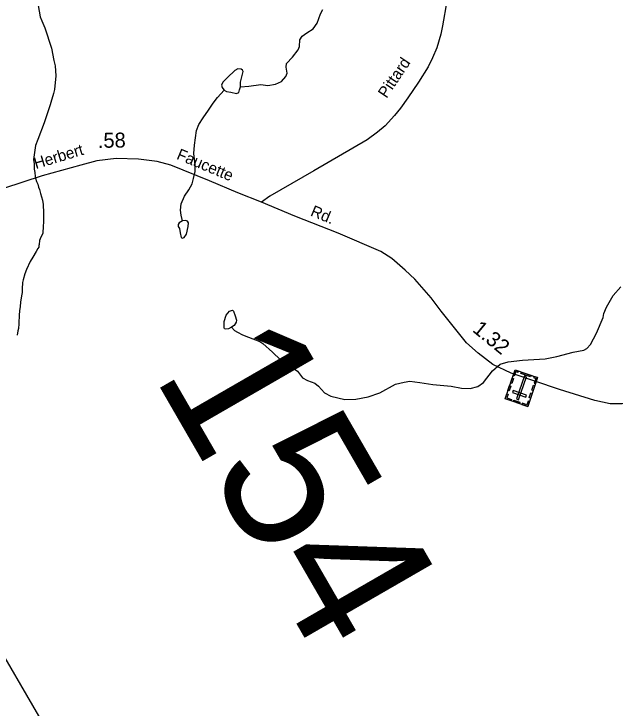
# Model space of a CAD drawing. Extents: x 2056842 to 2160602, y 826753 to 1016856.
# Drawn here: x 2113836 to 2118855, y 999270 to 1005068 of the extents above; entities that cross this region are included whole.
import ezdxf

# ---------------------------------------------------------------- set-up
doc = ezdxf.new("R2010")
doc.units = 0
for name, color, linetype in [('Exist Cultural Cemetery CELL', 7, 'Continuous'), ('Exist Hydrographic Misc Water Feature', 7, 'Continuous'), ('Exist Road Secondary Mileage Hundredths English Label', 7, 'Continuous'), ('Exist Road Secondary Structure Standard Bridge Number Label', 7, 'Continuous'), ('Exist Road Secondary Type 51 Attributed', 7, 'Continuous'), ('Exist Road Secondary Type 51 Label', 7, 'Continuous')]:
    doc.layers.add(name, color=color, linetype=linetype)

msp = doc.modelspace()

# ---------------------------------------------------------------- linework, layer by layer
at = {"layer": 'Exist Cultural Cemetery CELL'}
for points in [[(2118125.2, 1001789.2), (2117936.8, 1001853.5), (2118019, 1002094.5), (2118207.4, 1002030.2)], [(2118050.4, 1002083.8), (2118046.7, 1002072.9), (2118025.9, 1002080), (2118012.8, 1002041.8), (2118002.3, 1002045.4), (2118019, 1002094.5)], [(2118031.5, 1001852.2), (2118049.1, 1001846.1), (2118114.7, 1002038), (2118097, 1002044.1)], [(2118149.4, 1002037.9), (2118069, 1002065.3), (2118072.7, 1002076.1), (2118153, 1002048.7)], [(2118006.4, 1002022.4), (2117992.4, 1001981.4), (2117981.7, 1001985.1), (2117995.7, 1002026.1)], [(2118176.1, 1002040.8), (2118172.4, 1002029.9), (2118193.2, 1002022.8), (2118180.2, 1001984.6), (2118190.7, 1001981), (2118207.5, 1002030.1)], [(2117985.1, 1001960.1), (2117971.1, 1001919.1), (2117960.3, 1001922.7), (2117974.3, 1001963.7)], [(2118184.9, 1001964), (2118170.9, 1001923), (2118160.1, 1001926.7), (2118174.1, 1001967.6)], [(2117950.7, 1001894.6), (2117961.4, 1001890.9), (2117951, 1001860.5), (2117989.4, 1001847.4), (2117985.8, 1001836.8), (2117936.7, 1001853.6)], [(2118108.5, 1001866.8), (2118114.6, 1001884.5), (2118003.1, 1001922.5), (2117997.1, 1001904.8)], [(2118163.1, 1001900.4), (2118149.1, 1001859.4), (2118138.4, 1001863.1), (2118152.4, 1001904)], [(2118055.1, 1001813.1), (2118006, 1001829.9), (2118009.7, 1001840.7), (2118058.8, 1001823.9)], [(2118139.2, 1001830.2), (2118128.4, 1001833.9), (2118118, 1001803.4), (2118079.6, 1001816.5), (2118076, 1001806), (2118125.2, 1001789.2)]]:
    msp.add_lwpolyline(points, close=True, dxfattribs=at)
at = {"layer": 'Exist Hydrographic Misc Water Feature'}
for points in [[(2114038, 1005138.8), (2114056.4, 1005042.8), (2114068.7, 1005010.9), (2114092.9, 1004951), (2114149.7, 1004781.2), (2114170.2, 1004677.3), (2114180.1, 1004633.4), (2114184.4, 1004593.4), (2114186.6, 1004551.5), (2114175.2, 1004437.4), (2114167.2, 1004403.3), (2114143.6, 1004329.3), (2114137.6, 1004307.2), (2114100.1, 1004191.1), (2114088.4, 1004159), (2114034.9, 1004018.8), (2114017.1, 1003968.7), (2113999.6, 1003850.6), (2114003.9, 1003814.6), (2114003.9, 1003794.6), (2114006.2, 1003770.7), (2114010.1, 1003742.7), (2114014.4, 1003708.7), (2114016.4, 1003696.7), (2114024.4, 1003666.8), (2114034.7, 1003644.9), (2114042.7, 1003620.9), (2114048.8, 1003600.9), (2114058.9, 1003569), (2114075.1, 1003513), (2114079.4, 1003477), (2114083.7, 1003407), (2114083.7, 1003385.1), (2114081.9, 1003325), (2114080.2, 1003297), (2114080.2, 1003275), (2114078.4, 1003255), (2114076.3, 1003235.1), (2114060.7, 1003203), (2114050.7, 1003174.9), (2114048.6, 1003164.9), (2114047, 1003152.9), (2114047, 1003142.9), (2114044.9, 1003132.8), (2114042.9, 1003120.8), (2114036.9, 1003108.8), (2114021.2, 1003082.8), (2113995.3, 1003036.7), (2113971.3, 1003000.5), (2113941.6, 1002932.4), (2113927.9, 1002896.3), (2113914.1, 1002846.3), (2113908.2, 1002824.2), (2113906.3, 1002772.3), (2113904.7, 1002740.3), (2113900.6, 1002714.2), (2113890.9, 1002660.2), (2113887.3, 1002624.2), (2113883.4, 1002588.2), (2113879.5, 1002552.1), (2113879.7, 1002530.2), (2113877.6, 1002506.1), (2113877.6, 1002480.2), (2113873.9, 1002440.2), (2113869.8, 1002422.1), (2113864.1, 1002386)], [(2115726.4, 1004458.8), (2115797.3, 1004465.2), (2115897.3, 1004479.1), (2115955.5, 1004470.2), (2116020.1, 1004480.4), (2116069.5, 1004504.4), (2116105, 1004545), (2116116.3, 1004571.6), (2116107.5, 1004622.2), (2116112.5, 1004652.7), (2116161.9, 1004707.1), (2116208.8, 1004767.9), (2116220.2, 1004795.3), (2116222.7, 1004851.1), (2116243, 1004882.7), (2116282.2, 1004909.3), (2116334.1, 1004942.3), (2116366.5, 1004990.4), (2116394.4, 1005067.7), (2116415.9, 1005104.4)], [(2115726.4, 1004458.8), (2115726.4, 1004498.1), (2115737.8, 1004541.2), (2115749.2, 1004585.5), (2115745.4, 1004598.2), (2115734, 1004607), (2115706.1, 1004608.3), (2115679.5, 1004595.6), (2115618.7, 1004537.4), (2115579.5, 1004496.8), (2115569.4, 1004471.5), (2115573.2, 1004452.5), (2115579.5, 1004443.6), (2115590.9, 1004430.9)], [(2115244, 1003340.5), (2115232.6, 1003386.1), (2115227.5, 1003429.2), (2115232.6, 1003481.1), (2115259.2, 1003544.5), (2115295.9, 1003597.7), (2115323.7, 1003648.4), (2115335.1, 1003692.7), (2115350.3, 1003752.8), (2115350.3, 1003811), (2115338.9, 1003902.3), (2115344, 1003970.7), (2115360.4, 1004093.6), (2115380.7, 1004145.5), (2115416.2, 1004200), (2115459.2, 1004263.3), (2115499.7, 1004323.3), (2115536.4, 1004370.1), (2115590.9, 1004430.9)], [(2115590.9, 1004430.9), (2115609.9, 1004419.5), (2115647.9, 1004413.2), (2115694.7, 1004404.3), (2115712.4, 1004411.9), (2115720, 1004433.5), (2115726.4, 1004458.8)], [(2115244, 1003340.5), (2115214.8, 1003324), (2115207.2, 1003310.1), (2115208.5, 1003292.4), (2115217.4, 1003275.9), (2115225, 1003240.4), (2115232.6, 1003201.2), (2115244, 1003196.1), (2115257.9, 1003201.2), (2115275.6, 1003229), (2115290.8, 1003291.1), (2115293.3, 1003324), (2115285.7, 1003338), (2115269.3, 1003343), (2115244, 1003340.5)], [(2115652.1, 1002452.2), (2115678.3, 1002423.3), (2115702.4, 1002409.3), (2115742.9, 1002386.5), (2115793.5, 1002367.5), (2115888.5, 1002332.1), (2115913.8, 1002314.3), (2115993.6, 1002242.1), (2116060.7, 1002180), (2116145.5, 1002125.5), (2116202.5, 1002083.7), (2116244.3, 1002029.3), (2116286.1, 1002005.2), (2116348.1, 1001983.7), (2116379.2, 1001957.7), (2116428.6, 1001903.2), (2116481.8, 1001874.1), (2116599.6, 1001848.7), (2116690.7, 1001850), (2116793.3, 1001870.3), (2116890.8, 1001904.5), (2117022.5, 1001976.7), (2117093.9, 1001993.2), (2117140.7, 1001999.5), (2117224.3, 1001990.6), (2117331.9, 1001972.9), (2117486.4, 1001960.2), (2117572, 1001941.2), (2117645.4, 1001939.9), (2117708.7, 1001955.1), (2117756.8, 1001989.4), (2117831.5, 1002088.2), (2117896.1, 1002141.4), (2117960.7, 1002162.9), (2118081, 1002175.6), (2118270.2, 1002187), (2118367.7, 1002206), (2118503.2, 1002241.5), (2118593.1, 1002258.6), (2118618.4, 1002273.8), (2118648.8, 1002306.7), (2118698.2, 1002401.7), (2118753.9, 1002531), (2118761.5, 1002565.2), (2118783, 1002618.4), (2118839.5, 1002715.2), (2118901.6, 1002787.4)], [(2115652.1, 1002452.2), (2115628, 1002437), (2115605.2, 1002434.4), (2115595.1, 1002437), (2115590, 1002448.4), (2115590, 1002499), (2115607.8, 1002552.2), (2115634.4, 1002585.2), (2115659.7, 1002592.8), (2115668.5, 1002586.4), (2115683.7, 1002545.9), (2115695.1, 1002510.4), (2115691.3, 1002494), (2115674.9, 1002466.1), (2115652.1, 1002452.2)]]:
    msp.add_lwpolyline(points, dxfattribs=at)
at = {"layer": 'Exist Road Secondary Type 51 Attributed'}
for points in [[(2117449.2, 1005173.9), (2117412.8, 1004969.3), (2117398.5, 1004899), (2117367.2, 1004783.1), (2117329.5, 1004699.7), (2117293, 1004625.4), (2117213.6, 1004496.5), (2117125, 1004367.5), (2117063.2, 1004280.2), (2117013.7, 1004219), (2116934.3, 1004133), (2116870.5, 1004079.6), (2116784.6, 1004015.8), (2116339.9, 1003757.9), (2115972.8, 1003546.9), (2115903.8, 1003494.8)], [(2115903.8, 1003494.8), (2115704.7, 1003573.7), (2115469.9, 1003674.7), (2115145.5, 1003804.1), (2115032.1, 1003835.9), (2114875.6, 1003854.1), (2114689.6, 1003860.9), (2114528.5, 1003840.4), (2114393.5, 1003805.3), (2114071.4, 1003714.4), (2113749.3, 1003610), (2113480.5, 1003522.6), (2113176.5, 1003429.5), (2112981.5, 1003362.5)], [(2119942.5, 1002047.4), (2119708.8, 1001985.8), (2119219.4, 1001846.7), (2119075.3, 1001819.5), (2118914.3, 1001811.5), (2118812.2, 1001812.7), (2118684.6, 1001840.5), (2118390.8, 1001931.3), (2117987.6, 1002067), (2117833.4, 1002140.7), (2117710.9, 1002235), (2117613.3, 1002321.2), (2117401.8, 1002584), (2117320.1, 1002697.6), (2117184, 1002853.1), (2117102.9, 1002927.4), (2116991.8, 1003026.2), (2116897.7, 1003082.9), (2116542.1, 1003236.8), (2116181.4, 1003379.8), (2115903.8, 1003494.8)], [(2114316, 998743.4), (2114245.7, 998859.2), (2113945.1, 999378), (2113763.6, 999691.3), (2113531.1, 1000096.6), (2113478.9, 1000244.2), (2113431.3, 1000464.4), (2113358.3, 1000952.7), (2113315.2, 1001282), (2113289.1, 1001403.4), (2113246.2, 1001622.4), (2113175.8, 1002056), (2113128.3, 1002399.5), (2113073.8, 1002708.3), (2113027.3, 1003127.2), (2112981.5, 1003362.5)]]:
    msp.add_lwpolyline(points, dxfattribs=at)

# ---------------------------------------------------------------- texts
at = {"layer": 'Exist Road Secondary Mileage Hundredths English Label'}
for s, rotation, p in [('.58', 0.88397, (2114538, 1003948.6)), ('1.32', 320.74757, (2117656.8, 1002420.3))]:
    msp.add_text(s, height=125, rotation=rotation, dxfattribs=at).set_placement(p)
at = {"layer": 'Exist Road Secondary Structure Standard Bridge Number Label'}
msp.add_text('154', height=1230.31, rotation=300, dxfattribs=at).set_placement((2114993.5, 1002054.8))
at = {"layer": 'Exist Road Secondary Type 51 Label'}
for s, rotation, p in [('Pittard', 56.23644, (2116946.9, 1004357.3)), ('Herbert', 16.74792, (2114019.3, 1003771.6)), ('Faucette', 337.38741, (2115187, 1003858.7)), ('Rd.', 337.48506, (2116304.6, 1003385.2))]:
    msp.add_text(s, height=95, rotation=rotation, dxfattribs=at).set_placement(p)

doc.saveas('drawing.dxf')
